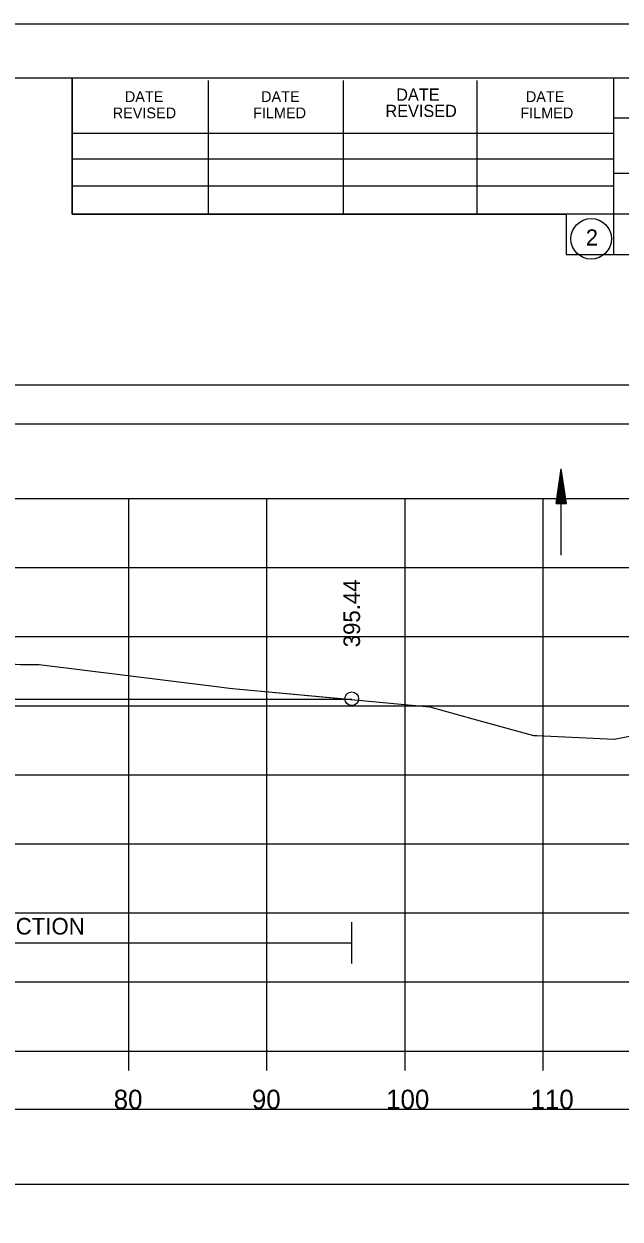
# Model space of a CAD drawing. Extents: x 1376273 to 1384221, y 378927 to 384592.
# Drawn here: x 1379829.7 to 1379872.9, y 380878.7 to 380965.2 of the extents above; entities that cross this region are included whole.
import ezdxf

# ---------------------------------------------------------------- set-up
doc = ezdxf.new("R2010")
doc.units = 0
for name, color, linetype in [('R_Axis', 7, 'Continuous'), ('R_Axis Annot', 7, 'Continuous'), ('R_Border', 7, 'Continuous'), ('R_Dimension', 7, 'Continuous'), ('R_Exist Surface', 7, 'Continuous'), ('R_Fin Surface', 7, 'Continuous'), ('R_Grid', 7, 'Continuous'), ('R_No Plot', 7, 'Continuous'), ('R_Water', 7, 'Continuous'), ('R_Xsect Elev', 7, 'Continuous'), ('T_Detection Zones', 7, 'Continuous')]:
    doc.layers.add(name, color=color, linetype=linetype)

msp = doc.modelspace()

# ---------------------------------------------------------------- linework, layer by layer
at = {"layer": 'R_Axis'}
for p, q in [((1379607.327, 380890.832), (1379907.327, 380890.832)), ((1379837.327, 380889.432), (1379837.327, 380890.832)), ((1379847.327, 380889.432), (1379847.327, 380890.832)), ((1379857.327, 380889.432), (1379857.327, 380890.832)), ((1379867.327, 380889.432), (1379867.327, 380890.832))]:
    msp.add_line(p, q, dxfattribs=at)
at = {"layer": 'R_Axis Annot'}
for points in [[(1379606.489, 380936.227), (1379908.291, 380936.227), (1379908.291, 380939.043), (1379606.489, 380939.043)], [(1379606.494, 380881.189), (1379908.185, 380881.189), (1379908.185, 380886.601), (1379606.494, 380886.601)]]:
    msp.add_lwpolyline(points, close=True, dxfattribs=at)
at = {"layer": 'R_Border'}
for p, q in [((1379599.327, 380961.292), (1379915.507, 380961.292)), ((1379833.247, 380951.412), (1379833.247, 380961.292)), ((1379843.107, 380951.412), (1379843.107, 380961.092)), ((1379852.867, 380951.412), (1379852.867, 380961.092)), ((1379862.547, 380951.412), (1379862.547, 380961.092)), ((1379872.407, 380961.292), (1379872.407, 380948.492)), ((1379915.507, 380958.352), (1379872.407, 380958.352)), ((1379833.247, 380957.272), (1379872.407, 380957.272)), ((1379833.247, 380955.412), (1379872.407, 380955.412)), ((1379915.507, 380954.352), (1379872.407, 380954.352)), ((1379833.247, 380951.412), (1379833.247, 380953.472)), ((1379833.247, 380953.472), (1379872.407, 380953.472)), ((1379915.507, 380951.412), (1379833.247, 380951.412)), ((1379872.407, 380948.492), (1379915.507, 380948.492))]:
    msp.add_line(p, q, dxfattribs=at)
msp.add_circle((1379870.794, 380949.628), 1.467, dxfattribs=at)
at = {"layer": 'R_Dimension'}
for p, q in [((1379853.467, 380897.167), (1379853.467, 380900.167)), ((1379706.77, 380898.667), (1379853.467, 380898.667))]:
    msp.add_line(p, q, dxfattribs=at)
at = {"layer": 'R_Exist Surface'}
msp.add_lwpolyline([(1379829.493, 380918.824), (1379830.845, 380918.808), (1379843.481, 380917.238), (1379844.616, 380917.102), (1379845.094, 380917.056), (1379859.116, 380915.752), (1379862.24, 380914.888), (1379866.628, 380913.68), (1379866.873, 380913.666), (1379872.456, 380913.418), (1379873.449, 380913.6), (1379877.326, 380914.34), (1379879.906, 380914.507), (1379882.907, 380914.652), (1379893.331, 380916.019), (1379896.058, 380916.343), (1379898.292, 380916.538), (1379907.327, 380917.413)], dxfattribs=at)
at = {"layer": 'R_Fin Surface'}
msp.add_lwpolyline([(1379706.77, 380905.226), (1379717.898, 380908.935), (1379720.328, 380909.745), (1379729.327, 380912.745), (1379739.327, 380915.245), (1379745.327, 380915.845), (1379757.327, 380917.045), (1379769.327, 380918.245), (1379775.327, 380918.845), (1379784.327, 380916.595), (1379785.327, 380916.345), (1379790.803, 380916.346), (1379853.468, 380916.277)], dxfattribs=at)
at = {"layer": 'R_Grid'}
for p, q in [((1379607.327, 380930.832), (1379907.327, 380930.832)), ((1379837.327, 380890.832), (1379837.327, 380930.832)), ((1379847.327, 380890.832), (1379847.327, 380930.832)), ((1379857.327, 380890.832), (1379857.327, 380930.832)), ((1379867.327, 380890.832), (1379867.327, 380930.832)), ((1379607.327, 380925.832), (1379907.327, 380925.832)), ((1379607.327, 380920.832), (1379907.327, 380920.832)), ((1379607.327, 380915.832), (1379907.327, 380915.832)), ((1379607.327, 380910.832), (1379907.327, 380910.832)), ((1379607.327, 380905.832), (1379907.327, 380905.832)), ((1379607.327, 380900.832), (1379907.327, 380900.832)), ((1379607.327, 380895.832), (1379907.327, 380895.832)), ((1379607.327, 380890.832), (1379907.327, 380890.832))]:
    msp.add_line(p, q, dxfattribs=at)
at = {"layer": 'R_No Plot'}
for p, q in [((1379586.926, 380965.187), (1379920.26, 380965.187)), ((1379785.327, 380916.345), (1379853.468, 380916.277))]:
    msp.add_line(p, q, dxfattribs=at)
for points in [[(1379586.92, 380965.187), (1379920.26, 380965.187), (1379920.26, 380751.849), (1379586.92, 380751.849)], [(1379833.247, 380961.292), (1379833.247, 380951.412), (1379868.979, 380951.412), (1379868.979, 380948.492), (1379892.179, 380948.492), (1379892.179, 380924.16), (1379915.507, 380924.16), (1379915.507, 380755.832), (1379599.327, 380755.832), (1379599.327, 380961.292)]]:
    msp.add_lwpolyline(points, close=True, dxfattribs=at)
msp.add_circle((1379853.467, 380916.334), 0.5, dxfattribs=at)
at = {"layer": 'R_Water'}
for p, q in [((1379868.259, 380930.469), (1379868.634, 380932.969)), ((1379868.322, 380930.469), (1379868.634, 380932.551)), ((1379868.634, 380926.719), (1379868.634, 380932.969)), ((1379869.009, 380930.469), (1379868.634, 380932.969)), ((1379868.947, 380930.469), (1379868.634, 380932.551)), ((1379868.386, 380930.469), (1379868.634, 380932.121)), ((1379868.448, 380930.469), (1379868.634, 380931.705)), ((1379868.883, 380930.469), (1379868.634, 380932.121)), ((1379868.821, 380930.469), (1379868.634, 380931.705)), ((1379868.513, 380930.469), (1379868.634, 380931.281)), ((1379868.576, 380930.469), (1379868.634, 380930.864)), ((1379868.757, 380930.469), (1379868.634, 380931.281)), ((1379868.693, 380930.469), (1379868.634, 380930.864)), ((1379868.259, 380930.469), (1379869.009, 380930.469))]:
    msp.add_line(p, q, dxfattribs=at)
at = {"layer": 'T_Detection Zones'}
msp.add_lwpolyline([(1379796.819, 380916.339), (1379797.332, 380916.46), (1379797.944, 380916.592), (1379798.856, 380916.708), (1379799.859, 380916.81), (1379800.872, 380916.918), (1379806.976, 380917.484), (1379812.788, 380918.017), (1379818.821, 380918.447), (1379824.043, 380918.801), (1379825.68, 380918.907), (1379826.907, 380918.984), (1379829.493, 380918.824), (1379830.845, 380918.808), (1379843.481, 380917.238), (1379844.616, 380917.102), (1379845.094, 380917.056), (1379853.468, 380916.277)], close=True, dxfattribs=at)

# ---------------------------------------------------------------- texts
at = {"layer": 'R_Axis Annot'}
for s, p in [('80', (1379836.241, 380886.632)), ('90', (1379846.241, 380886.632)), ('100', (1379855.955, 380886.632)), ('110', (1379866.407, 380886.632))]:
    msp.add_text(s, height=1.4, dxfattribs=at).set_placement(p)
at = {"layer": 'R_Border'}
for s, height, p in [('DATE', 0.7819, (1379837.047, 380959.532)), ('DATE', 0.7819, (1379846.907, 380959.532)), ('DATE', 0.8792, (1379856.687, 380959.632)), ('DATE', 0.7819, (1379866.067, 380959.532)), ('REVISED', 0.8792, (1379855.907, 380958.452)), ('REVISED', 0.7819, (1379836.167, 380958.352)), ('FILMED', 0.7819, (1379846.327, 380958.352)), ('FILMED', 0.7819, (1379865.667, 380958.352)), ('2', 1.172, (1379870.411, 380949.142))]:
    msp.add_text(s, height=height, rotation=360, dxfattribs=at).set_placement(p)
at = {"layer": 'R_Dimension'}
msp.add_text('STAGE 3 CONSTRUCTION', height=1.2, dxfattribs=at).set_placement((1379813.994, 380899.267))
at = {"layer": 'R_Xsect Elev'}
msp.add_text('395.44', height=1.2, rotation=90, dxfattribs=at).set_placement((1379854.068, 380920.06))

doc.saveas('drawing.dxf')
